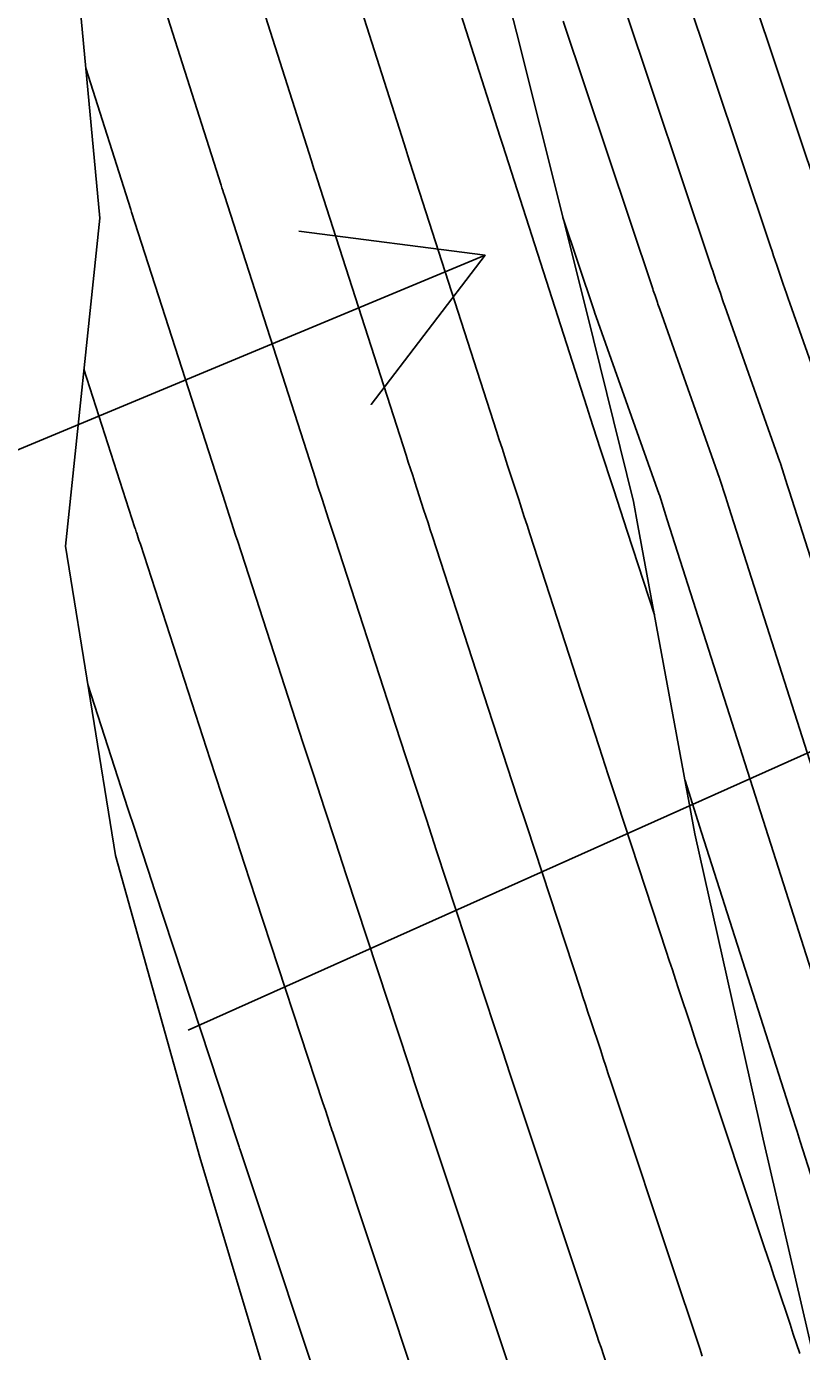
# Model space of a CAD drawing. Extents: x 954385 to 988206, y 1868364 to 1924553.
# Drawn here: x 957751.96 to 957776.74, y 1919608.65 to 1919651.02 of the extents above; entities that cross this region are included whole.
import ezdxf

# ---------------------------------------------------------------- set-up
doc = ezdxf.new("R2010")
doc.units = 0
for name, color, linetype in [('Ex_Major Contours', 7, 'Continuous'), ('Ex_Minor Contours', 7, 'Continuous'), ('Perimeter', 7, 'Continuous'), ('Proposed Cut', 7, 'Continuous'), ('Slopes', 7, 'Continuous')]:
    doc.layers.add(name, color=color, linetype=linetype)

msp = doc.modelspace()

# ---------------------------------------------------------------- linework, layer by layer
for points in [[(957774.883, 1919652.872), (957777.627, 1919644.666)], [(957772.972, 1919652.283), (957775.745, 1919643.989), (957775.796, 1919643.837), (957775.847, 1919643.686), (957775.898, 1919643.535), (957775.95, 1919643.384), (957776.156, 1919642.78), (957776.208, 1919642.629), (957776.26, 1919642.478), (957776.313, 1919642.327), (957776.366, 1919642.177), (957777.979, 1919637.621)], [(957771.061, 1919651.693), (957773.864, 1919643.312), (957773.898, 1919643.209), (957773.933, 1919643.106), (957773.967, 1919643.003), (957774.003, 1919642.901), (957774.143, 1919642.49), (957774.178, 1919642.388), (957774.214, 1919642.285), (957774.249, 1919642.183), (957774.285, 1919642.08), (957776.05, 1919637.099), (957776.054, 1919637.087), (957776.058, 1919637.075), (957776.062, 1919637.063), (957776.066, 1919637.051), (957776.294, 1919636.335), (957776.346, 1919636.175), (957779.221, 1919627.173)], [(957783.39, 1919607.563), (957780.491, 1919616.634), (957780.419, 1919616.861), (957780.282, 1919617.287), (957777.489, 1919626.03), (957777.407, 1919626.285), (957777.326, 1919626.54), (957774.416, 1919635.652), (957774.307, 1919635.994), (957774.129, 1919636.548), (957774.125, 1919636.562), (957774.12, 1919636.576), (957772.205, 1919641.984), (957772.186, 1919642.038), (957772.167, 1919642.092), (957772.148, 1919642.146), (957772.13, 1919642.2), (957772.055, 1919642.417), (957772.037, 1919642.472), (957772.018, 1919642.526), (957772, 1919642.58), (957771.982, 1919642.635), (957769.122, 1919651.188)], [(957769.111, 1919644.918), (957770.1, 1919641.957), (957770.108, 1919641.934), (957770.12, 1919641.899), (957770.124, 1919641.887), (957772.19, 1919636.054), (957772.193, 1919636.045), (957772.448, 1919635.248), (957775.431, 1919625.906), (957775.517, 1919625.638), (957778.353, 1919616.763), (957778.522, 1919616.235), (957778.838, 1919615.243), (957781.495, 1919606.931)], [(957773.015, 1919626.906), (957773.545, 1919625.246), (957776.423, 1919616.241), (957776.6, 1919615.687), (957776.701, 1919615.369), (957779.6, 1919606.3)]]:
    msp.add_lwpolyline(points)
at = {"layer": 'Ex_Major Contours'}
msp.add_lwpolyline([(957758.437, 1919654.991), (957761.069, 1919646.721), (957761.115, 1919646.578), (957761.16, 1919646.436), (957761.206, 1919646.293), (957761.252, 1919646.151), (957764.095, 1919637.31), (957764.165, 1919637.094), (957764.235, 1919636.877), (957764.305, 1919636.661), (957764.375, 1919636.445), (957764.656, 1919635.58), (957764.727, 1919635.363), (957764.797, 1919635.147), (957764.867, 1919634.931), (957764.938, 1919634.715), (957766.723, 1919629.221), (957767.032, 1919628.273), (957767.341, 1919627.326), (957767.651, 1919626.379), (957767.962, 1919625.432), (957769.668, 1919620.244), (957769.749, 1919619.998), (957769.83, 1919619.751), (957769.911, 1919619.505), (957769.992, 1919619.259), (957770.317, 1919618.273), (957770.398, 1919618.027), (957770.479, 1919617.781), (957770.561, 1919617.535), (957770.642, 1919617.289), (957772.807, 1919610.785), (957772.891, 1919610.531), (957772.976, 1919610.277), (957773.06, 1919610.023), (957773.145, 1919609.769), (957773.483, 1919608.753), (957773.567, 1919608.499)], dxfattribs=at)
at = {"layer": 'Ex_Minor Contours'}
for points in [[(957770.593, 1919607.984), (957770.329, 1919608.776), (957770.263, 1919608.974), (957770.198, 1919609.172), (957770.132, 1919609.37), (957770.066, 1919609.568), (957767.678, 1919616.743), (957767.615, 1919616.933), (957767.552, 1919617.124), (957767.489, 1919617.315), (957767.426, 1919617.505), (957767.175, 1919618.268), (957767.112, 1919618.459), (957767.049, 1919618.65), (957766.986, 1919618.841), (957766.924, 1919619.031), (957765.071, 1919624.664), (957764.742, 1919625.666), (957764.414, 1919626.669), (957764.086, 1919627.672), (957763.76, 1919628.675), (957761.824, 1919634.631), (957761.772, 1919634.79), (957761.721, 1919634.949), (957761.669, 1919635.108), (957761.617, 1919635.267), (957761.41, 1919635.903), (957761.359, 1919636.062), (957761.307, 1919636.221), (957761.256, 1919636.38), (957761.205, 1919636.539), (957758.286, 1919645.616), (957758.259, 1919645.697), (957758.233, 1919645.779), (957758.207, 1919645.861), (957758.181, 1919645.942), (957755.312, 1919654.957)], [(957761.562, 1919655.026), (957763.958, 1919647.499), (957764.023, 1919647.296), (957764.087, 1919647.093), (957764.153, 1919646.889), (957764.218, 1919646.686), (957766.985, 1919638.082), (957767.073, 1919637.808), (957767.162, 1919637.534), (957767.25, 1919637.261), (957767.339, 1919636.987), (957767.695, 1919635.892), (957767.784, 1919635.619), (957767.873, 1919635.345), (957767.962, 1919635.071), (957768.051, 1919634.798), (957769.687, 1919629.766), (957769.977, 1919628.874), (957770.268, 1919627.983), (957770.56, 1919627.091), (957770.853, 1919626.2), (957772.413, 1919621.456), (957772.512, 1919621.154), (957772.611, 1919620.853), (957772.711, 1919620.551), (957772.81, 1919620.249), (957773.207, 1919619.041), (957773.307, 1919618.74), (957773.406, 1919618.438), (957773.506, 1919618.136), (957773.607, 1919617.835), (957775.548, 1919612.002), (957775.651, 1919611.692), (957775.754, 1919611.382), (957775.857, 1919611.072), (957775.96, 1919610.762), (957776.373, 1919609.522), (957776.476, 1919609.212), (957776.579, 1919608.902), (957776.683, 1919608.592)], [(957764.687, 1919655.061), (957766.846, 1919648.278), (957766.93, 1919648.014), (957767.015, 1919647.75), (957767.099, 1919647.486), (957767.184, 1919647.222), (957769.875, 1919638.854), (957769.982, 1919638.522), (957770.089, 1919638.191), (957770.196, 1919637.86), (957770.304, 1919637.529), (957770.734, 1919636.205), (957770.842, 1919635.874), (957770.95, 1919635.543), (957771.057, 1919635.212), (957771.165, 1919634.881), (957772.035, 1919632.203)], [(957767.325, 1919608.351), (957764.714, 1919616.197), (957764.669, 1919616.332), (957764.624, 1919616.467), (957764.58, 1919616.602), (957764.535, 1919616.737), (957764.357, 1919617.278), (957764.268, 1919617.549), (957764.179, 1919617.819), (957762.181, 1919623.896), (957761.833, 1919624.954), (957761.487, 1919626.012), (957761.141, 1919627.071), (957760.796, 1919628.129), (957758.71, 1919634.548), (957758.644, 1919634.751), (957758.578, 1919634.954), (957758.446, 1919635.361), (957758.413, 1919635.462), (957758.38, 1919635.564), (957758.347, 1919635.665), (957758.315, 1919635.767), (957755.319, 1919645.08), (957755.306, 1919645.122), (957755.293, 1919645.164), (957753.851, 1919649.692)], [(957753.793, 1919640.068), (957755.424, 1919634.995), (957755.439, 1919634.951), (957755.453, 1919634.907), (957755.467, 1919634.863), (957755.482, 1919634.818), (957755.553, 1919634.598), (957755.597, 1919634.465), (957757.833, 1919627.584), (957758.196, 1919626.469), (957758.56, 1919625.355), (957758.924, 1919624.241), (957759.29, 1919623.128), (957761.435, 1919616.607), (957761.513, 1919616.368), (957761.644, 1919615.969), (957761.671, 1919615.89), (957761.697, 1919615.81), (957761.723, 1919615.73), (957761.75, 1919615.651), (957764.584, 1919607.134)], [(957753.915, 1919629.976), (957755.201, 1919626.017), (957755.416, 1919625.357), (957755.631, 1919624.698), (957755.847, 1919624.039), (957756.064, 1919623.38), (957758.69, 1919615.394), (957758.754, 1919615.201), (957758.769, 1919615.153), (957758.785, 1919615.105), (957761.843, 1919605.917)]]:
    msp.add_lwpolyline(points, dxfattribs=at)
at = {"layer": 'Perimeter'}
for points in [[(957791.285, 1919558.176), (957788.062, 1919567.672), (957785.812, 1919576.586), (957785.593, 1919577.363), (957782.785, 1919586.966), (957780.171, 1919596.619), (957780.087, 1919596.928), (957777.769, 1919605.69), (957775.517, 1919615.438), (957775.394, 1919615.972), (957773.33, 1919625.204), (957771.506, 1919635.066), (957771.364, 1919635.83), (957769.873, 1919641.876), (957767.628, 1919650.836), (957767.438, 1919651.587), (957764.993, 1919661.295), (957763.81, 1919668.958), (957763.608, 1919670.154), (957761.787, 1919680.068), (957760.394, 1919687.671), (957759.961, 1919689.98), (957759.292, 1919700.261)], [(957769.102, 1919566.229), (957767.746, 1919576.173), (957765.772, 1919585.979), (957763.372, 1919595.689), (957760.374, 1919605.265), (957757.499, 1919614.868), (957754.799, 1919624.511), (957753.199, 1919634.401), (957754.299, 1919644.896), (957753.362, 1919654.935), (957751.661, 1919664.802)]]:
    msp.add_lwpolyline(points, dxfattribs=at)
at = {"layer": 'Proposed Cut'}
msp.add_lwpolyline([(957791.285, 1919558.176), (957788.062, 1919567.672), (957785.812, 1919576.586), (957785.593, 1919577.363), (957782.785, 1919586.966), (957780.171, 1919596.619), (957780.087, 1919596.928), (957777.769, 1919605.69), (957775.517, 1919615.438), (957775.394, 1919615.972), (957773.33, 1919625.204), (957771.506, 1919635.066), (957771.364, 1919635.83), (957769.873, 1919641.876), (957767.628, 1919650.836), (957767.438, 1919651.587), (957764.993, 1919661.295), (957763.81, 1919668.958), (957763.608, 1919670.154), (957761.787, 1919680.068), (957760.394, 1919687.671), (957759.961, 1919689.98), (957759.292, 1919700.261)], dxfattribs=at)
at = {"layer": 'Slopes'}
for points in [[(957707.131, 1919618.928), (957766.618, 1919643.707), (957762.975, 1919638.939), (957766.618, 1919643.707), (957760.668, 1919644.478)], [(957757.131, 1919618.928), (957783.404, 1919630.683), (957779.886, 1919625.822), (957783.404, 1919630.683), (957777.435, 1919631.299)]]:
    msp.add_lwpolyline(points, dxfattribs=at)

doc.saveas('drawing.dxf')
